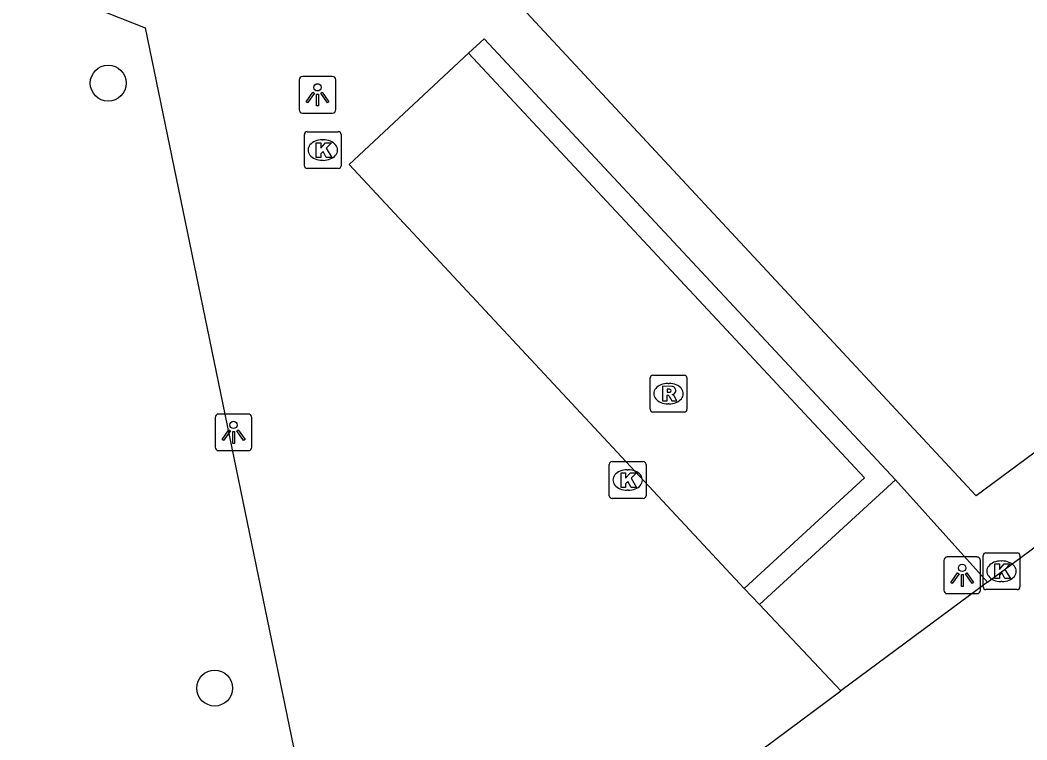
# Model space of a CAD drawing. Extents: x 160664 to 161506, y 382245 to 383288.
# Drawn here: x 161271.97 to 161299.36, y 382725.86 to 382745.44 of the extents above; entities that cross this region are included whole.
import ezdxf

# ---------------------------------------------------------------- set-up
doc = ezdxf.new("R2010")
doc.units = 0
for name, color, linetype in [('IMGEO_Boom', 7, 'Continuous'), ('IMGEO_Kolk', 7, 'Continuous'), ('IMGEO_Lichtpunt', 7, 'Continuous'), ('IMGEO_Pand', 7, 'Continuous'), ('IMGEO_Parkeervlak_open', 7, 'Continuous'), ('IMGEO_Rijbaan_lokaal_open', 7, 'Continuous'), ('IMGEO_Rioolput', 7, 'Continuous'), ('IMGEO_Voetpad_open', 7, 'Continuous')]:
    doc.layers.add(name, color=color, linetype=linetype)

msp = doc.modelspace()

# ---------------------------------------------------------------- linework, layer by layer
at = {"layer": 'IMGEO_Boom'}
for centre in [(161274.368, 382743.72), (161277.263, 382727.265)]:
    msp.add_circle(centre, 0.489, dxfattribs=at)
at = {"layer": 'IMGEO_Kolk'}
for p, q in [((161279.779, 382742.402), (161280.631, 382742.402)), ((161279.704, 382741.476), (161279.704, 382742.328)), ((161280.192, 382742.182), (161280.217, 382742.182)), ((161280.705, 382742.328), (161280.705, 382741.476)), ((161280.215, 382741.622), (161280.19, 382741.622)), ((161280.631, 382741.402), (161279.779, 382741.402)), ((161287.999, 382732.499), (161287.999, 382733.351)), ((161288.074, 382733.425), (161288.926, 382733.425)), ((161289, 382733.351), (161289, 382732.499)), ((161288.487, 382733.205), (161288.512, 382733.205)), ((161288.51, 382732.645), (161288.485, 382732.645)), ((161288.926, 382732.425), (161288.074, 382732.425)), ((161298.247, 382730.944), (161299.099, 382730.944)), ((161298.172, 382730.018), (161298.172, 382730.87)), ((161298.66, 382730.724), (161298.685, 382730.724)), ((161299.173, 382730.87), (161299.173, 382730.018)), ((161298.683, 382730.164), (161298.658, 382730.164)), ((161299.099, 382729.944), (161298.247, 382729.944))]:
    msp.add_line(p, q, dxfattribs=at)
for points in [[(161279.779, 382742.402), (161280.631, 382742.402)], [(161279.704, 382741.476), (161279.704, 382742.328)], [(161280.705, 382742.328), (161280.705, 382741.476)], [(161280.025, 382742.102), (161280.148, 382742.102), (161280.148, 382741.951), (161280.278, 382742.102), (161280.442, 382742.102), (161280.296, 382741.951), (161280.449, 382741.702), (161280.297, 382741.702), (161280.212, 382741.866), (161280.148, 382741.799), (161280.148, 382741.702), (161280.025, 382741.702), (161280.025, 382742.102)], [(161280.631, 382741.402), (161279.779, 382741.402)], [(161287.999, 382732.499), (161287.999, 382733.351)], [(161288.074, 382733.425), (161288.926, 382733.425)], [(161289, 382733.351), (161289, 382732.499)], [(161288.32, 382733.125), (161288.443, 382733.125), (161288.443, 382732.974), (161288.573, 382733.125), (161288.737, 382733.125), (161288.591, 382732.974), (161288.744, 382732.725), (161288.592, 382732.725), (161288.507, 382732.889), (161288.443, 382732.822), (161288.443, 382732.725), (161288.32, 382732.725), (161288.32, 382733.125)], [(161288.926, 382732.425), (161288.074, 382732.425)], [(161298.247, 382730.944), (161299.099, 382730.944)], [(161298.172, 382730.018), (161298.172, 382730.87)], [(161298.493, 382730.644), (161298.616, 382730.644), (161298.616, 382730.493), (161298.746, 382730.644), (161298.91, 382730.644), (161298.764, 382730.493), (161298.917, 382730.244), (161298.765, 382730.244), (161298.68, 382730.408), (161298.616, 382730.341), (161298.616, 382730.244), (161298.493, 382730.244), (161298.493, 382730.644)], [(161299.173, 382730.87), (161299.173, 382730.018)], [(161299.099, 382729.944), (161298.247, 382729.944)]]:
    msp.add_lwpolyline(points, dxfattribs=at)
for centre, start, end in [((161279.781, 382742.326), 91.552, 178.448), ((161279.781, 382742.326), 91.552, 178.448), ((161280.629, 382742.326), 1.552, 88.448), ((161280.629, 382742.326), 1.552, 88.448), ((161279.781, 382741.478), 181.552, 268.448), ((161279.781, 382741.478), 181.552, 268.448), ((161280.629, 382741.478), 271.552, 358.448), ((161280.629, 382741.478), 271.552, 358.448), ((161288.076, 382733.349), 91.552, 178.448), ((161288.076, 382733.349), 91.552, 178.448), ((161288.924, 382733.349), 1.552, 88.448), ((161288.924, 382733.349), 1.552, 88.448), ((161288.076, 382732.501), 181.552, 268.448), ((161288.076, 382732.501), 181.552, 268.448), ((161288.924, 382732.501), 271.552, 358.448), ((161288.924, 382732.501), 271.552, 358.448), ((161298.249, 382730.868), 91.552, 178.448), ((161298.249, 382730.868), 91.552, 178.448), ((161299.097, 382730.868), 1.552, 88.448), ((161299.097, 382730.868), 1.552, 88.448), ((161298.249, 382730.02), 181.552, 268.448), ((161298.249, 382730.02), 181.552, 268.448), ((161299.097, 382730.02), 271.552, 358.448), ((161299.097, 382730.02), 271.552, 358.448)]:
    msp.add_arc(centre, 0.0765, start, end, dxfattribs=at)
for centre, major_axis, ratio, start_param, end_param in [((161280.191, 382741.902), (-0.387, 0.002), 0.722429, 4.712389, 7.853982), ((161280.216, 382741.902), (-0.39, 0.002), 0.717154, 1.570796, 4.712389), ((161288.486, 382732.925), (-0.387, 0.002), 0.722429, 4.712389, 7.853982), ((161288.511, 382732.925), (-0.39, 0.002), 0.717154, 1.570796, 4.712389), ((161298.659, 382730.444), (-0.387, 0.002), 0.722429, 4.712389, 7.853982), ((161298.684, 382730.444), (-0.39, 0.002), 0.717154, 1.570796, 4.712389)]:
    msp.add_ellipse(centre, major_axis=major_axis, ratio=ratio, start_param=start_param, end_param=end_param, dxfattribs=at)
at = {"layer": 'IMGEO_Lichtpunt'}
for p, q in [((161279.562, 382743.81), (161279.562, 382743.003)), ((161279.562, 382743.81), (161279.562, 382743.003)), ((161280.464, 382743.905), (161279.656, 382743.905)), ((161280.464, 382743.905), (161279.656, 382743.905)), ((161280.558, 382743.003), (161280.558, 382743.81)), ((161280.558, 382743.003), (161280.558, 382743.81)), ((161279.656, 382742.909), (161280.464, 382742.909)), ((161279.656, 382742.909), (161280.464, 382742.909)), ((161278.18, 382734.721), (161277.372, 382734.721)), ((161278.18, 382734.721), (161277.372, 382734.721)), ((161277.278, 382734.626), (161277.278, 382733.819)), ((161277.278, 382734.626), (161277.278, 382733.819)), ((161278.274, 382733.819), (161278.274, 382734.626)), ((161278.274, 382733.819), (161278.274, 382734.626)), ((161277.372, 382733.725), (161278.18, 382733.725)), ((161277.372, 382733.725), (161278.18, 382733.725)), ((161297.103, 382730.736), (161297.103, 382729.929)), ((161297.103, 382730.736), (161297.103, 382729.929)), ((161298.005, 382730.831), (161297.197, 382730.831)), ((161298.005, 382730.831), (161297.197, 382730.831)), ((161298.099, 382729.929), (161298.099, 382730.736)), ((161298.099, 382729.929), (161298.099, 382730.736)), ((161297.197, 382729.835), (161298.005, 382729.835)), ((161297.197, 382729.835), (161298.005, 382729.835))]:
    msp.add_line(p, q, dxfattribs=at)
for points in [[(161279.936, 382743.474), (161279.975, 382743.446), (161279.787, 382743.184), (161279.749, 382743.211), (161279.936, 382743.474)], [(161280.038, 382743.426), (161280.085, 382743.426), (161280.085, 382743.104), (161280.038, 382743.104), (161280.038, 382743.426)], [(161280.148, 382743.446), (161280.186, 382743.473), (161280.373, 382743.211), (161280.334, 382743.183), (161280.148, 382743.446)], [(161277.652, 382734.29), (161277.691, 382734.262), (161277.503, 382734), (161277.465, 382734.027), (161277.652, 382734.29)], [(161277.754, 382734.242), (161277.801, 382734.242), (161277.801, 382733.92), (161277.754, 382733.92), (161277.754, 382734.242)], [(161277.864, 382734.262), (161277.902, 382734.289), (161278.089, 382734.027), (161278.05, 382733.999), (161277.864, 382734.262)], [(161297.477, 382730.4), (161297.516, 382730.372), (161297.328, 382730.11), (161297.29, 382730.137), (161297.477, 382730.4)], [(161297.579, 382730.352), (161297.626, 382730.352), (161297.626, 382730.03), (161297.579, 382730.03), (161297.579, 382730.352)], [(161297.689, 382730.372), (161297.727, 382730.399), (161297.914, 382730.137), (161297.875, 382730.109), (161297.689, 382730.372)]]:
    msp.add_lwpolyline(points, dxfattribs=at)
for centre in [(161280.061, 382743.608), (161277.777, 382734.424), (161297.602, 382730.534)]:
    msp.add_circle(centre, 0.0994, dxfattribs=at)
for centre, start, end in [((161279.656, 382743.81), 90, 180), ((161279.656, 382743.81), 90, 180), ((161280.464, 382743.81), 0, 90), ((161280.464, 382743.81), 0, 90), ((161279.656, 382743.003), 180, 270), ((161279.656, 382743.003), 180, 270), ((161280.464, 382743.003), 270, 0), ((161280.464, 382743.003), 270, 360), ((161277.372, 382734.626), 90, 180), ((161277.372, 382734.626), 90, 180), ((161278.18, 382734.626), 0, 90), ((161278.18, 382734.626), 0, 90), ((161277.372, 382733.819), 180, 270), ((161277.372, 382733.819), 180, 270), ((161278.18, 382733.819), 270, 0), ((161278.18, 382733.819), 270, 360), ((161297.197, 382730.736), 90, 180), ((161297.197, 382730.736), 90, 180), ((161298.005, 382730.736), 0, 90), ((161298.005, 382730.736), 0, 90), ((161297.197, 382729.929), 180, 270), ((161297.197, 382729.929), 180, 270), ((161298.005, 382729.929), 270, 0), ((161298.005, 382729.929), 270, 360)]:
    msp.add_arc(centre, 0.0946, start, end, dxfattribs=at)
at = {"layer": 'IMGEO_Pand'}
msp.add_lwpolyline([(161311.585, 382742.559), (161297.979, 382732.494), (161281.023, 382750.732)], dxfattribs=at)
at = {"layer": 'IMGEO_Parkeervlak_open'}
for points in [[(161284.172, 382744.534), (161294.943, 382732.986), (161291.667, 382729.971)], [(161292.088, 382729.539), (161295.789, 382732.932)]]:
    msp.add_lwpolyline(points, dxfattribs=at)
at = {"layer": 'IMGEO_Rijbaan_lokaal_open'}
for points in [[(161298.292, 382730.148), (161327.569, 382751.834)], [(161298.292, 382730.148), (161294.296, 382727.188)], [(161286.096, 382721.09), (161294.296, 382727.188)]]:
    msp.add_lwpolyline(points, dxfattribs=at)
at = {"layer": 'IMGEO_Rioolput'}
for p, q in [((161289.112, 382734.849), (161289.112, 382735.701)), ((161289.187, 382735.775), (161290.039, 382735.775)), ((161289.6, 382735.555), (161289.625, 382735.555)), ((161290.113, 382735.701), (161290.113, 382734.849)), ((161289.623, 382734.995), (161289.598, 382734.995)), ((161290.039, 382734.775), (161289.187, 382734.775))]:
    msp.add_line(p, q, dxfattribs=at)
for points in [[(161289.112, 382734.849), (161289.112, 382735.701)], [(161289.187, 382735.775), (161290.039, 382735.775)], [(161290.113, 382735.701), (161290.113, 382734.849)], [(161289.701, 382735.473), (161289.449, 382735.475), (161289.449, 382735.075)], [(161289.627, 382735.394), (161289.573, 382735.394), (161289.573, 382735.313)], [(161289.573, 382735.313), (161289.625, 382735.313)], [(161289.449, 382735.075), (161289.573, 382735.075), (161289.573, 382735.237), (161289.584, 382735.237)], [(161289.631, 382735.208), (161289.702, 382735.075), (161289.842, 382735.075), (161289.777, 382735.201)], [(161290.039, 382734.775), (161289.187, 382734.775)]]:
    msp.add_lwpolyline(points, dxfattribs=at)
for centre, radius, start, end in [((161289.189, 382735.699), 0.0765, 91.552, 178.448), ((161289.189, 382735.699), 0.0765, 91.552, 178.448), ((161290.037, 382735.699), 0.0765, 1.552, 88.448), ((161290.037, 382735.699), 0.0765, 1.552, 88.448), ((161289.609, 382735.502), 0.19, 274.7715, 282.9687), ((161289.633, 382735.298), 0.0964, 77.0061, 93.1865), ((161289.647, 382735.355), 0.0378, 276.6634, 79.6772), ((161289.7, 382735.363), 0.109, 350.3612, 89.416), ((161289.698, 382735.363), 0.112, 277.5842, 350.9817), ((161289.583, 382735.184), 0.0533, 26.0293, 88.6989), ((161289.682, 382735.148), 0.108, 29.5134, 73.7905), ((161289.189, 382734.851), 0.0765, 181.552, 268.448), ((161289.189, 382734.851), 0.0765, 181.552, 268.448), ((161290.037, 382734.851), 0.0765, 271.552, 358.448), ((161290.037, 382734.851), 0.0765, 271.552, 358.448)]:
    msp.add_arc(centre, radius, start, end, dxfattribs=at)
for centre, major_axis, ratio, start_param, end_param in [((161289.599, 382735.275), (-0.387, 0.002), 0.722429, 4.712389, 7.853982), ((161289.624, 382735.275), (-0.39, 0.002), 0.717154, 1.570796, 4.712389)]:
    msp.add_ellipse(centre, major_axis=major_axis, ratio=ratio, start_param=start_param, end_param=end_param, dxfattribs=at)
at = {"layer": 'IMGEO_Voetpad_open'}
for points in [[(161272.912, 382746.205), (161275.374, 382745.228), (161279.472, 382725.351), (161274.853, 382722.551), (161271.97, 382720.803)], [(161295.789, 382732.932), (161284.593, 382744.929), (161284.172, 382744.534)], [(161291.667, 382729.971), (161280.925, 382741.509), (161284.172, 382744.534)], [(161295.789, 382732.932), (161298.292, 382730.148)], [(161291.667, 382729.971), (161292.088, 382729.539)], [(161294.296, 382727.188), (161292.088, 382729.539)]]:
    msp.add_lwpolyline(points, dxfattribs=at)

doc.saveas('drawing.dxf')
